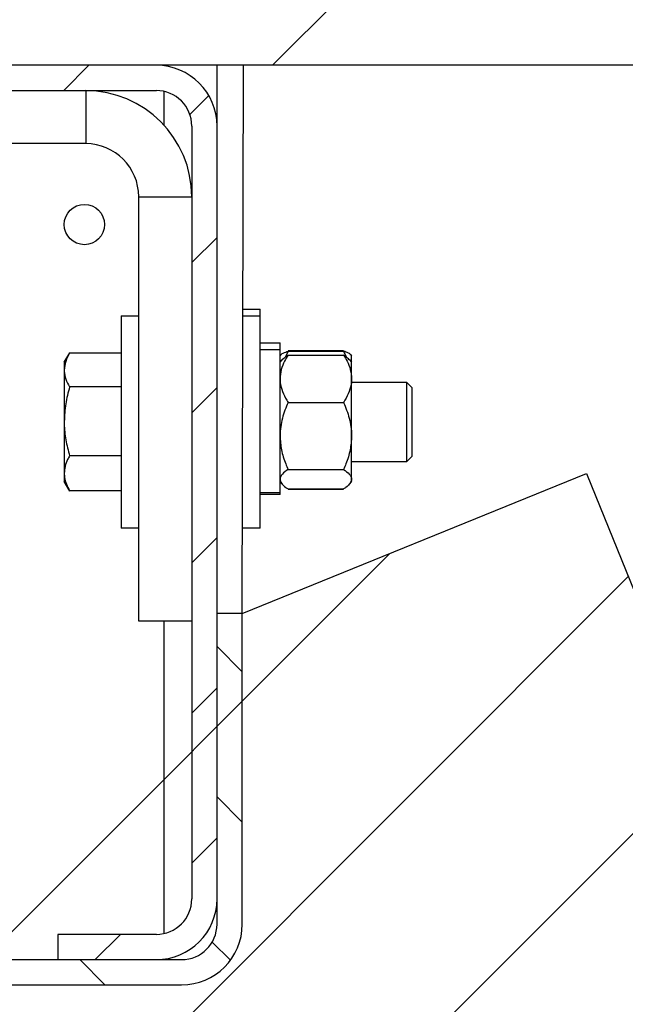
# Model space of a CAD drawing. Header units: inches. Extents: x 170 to 312, y 215 to 248.
# Tile 420 of 529: x 256.277 to 256.482, y 238.407 to 238.74. Entities that reach past the tile are written whole.
import ezdxf

# ---------------------------------------------------------------- set-up
doc = ezdxf.new("R2010")
doc.units = ezdxf.units.IN
doc.header["$LTSCALE"] = 0.25
doc.header["$MEASUREMENT"] = 0
doc.layers.add('MOTOR LH', color=7, linetype='Continuous')

msp = doc.modelspace()

# ---------------------------------------------------------------- hatches: boundary and pattern name
at = {"layer": 'MOTOR LH'}
h = msp.add_hatch(dxfattribs=at)
h.set_pattern_fill('ANSI31', color=256, style=0)
h.set_pattern_definition([(45, (64.00862364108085, -16.03129922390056), (-0.08838834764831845, 0.08838834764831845), [])])
h.paths.add_polyline_path([(256.7363025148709, 239.0029804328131), (256.6721983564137, 239.0029804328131), (256.6721983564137, 239.2401819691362), (255.9846983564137, 239.2401819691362), (255.9846983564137, 238.7245569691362), (256.0028730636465, 238.7245569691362), (256.6721983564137, 238.7245569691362), (256.6721983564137, 238.9560764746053), (256.5942316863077, 238.9560764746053)])
h = msp.add_hatch(dxfattribs=at)
h.set_pattern_fill('ANSI31', color=256, scale=0.2868852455, style=0)
h.set_pattern_definition([(45, (244.4325086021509, 235.7826082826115), (-0.02535731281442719, 0.02535731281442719), [])])
edge = h.paths.add_edge_path(flags=0)
edge.add_line((256.0085348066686, 238.6142074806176), (256.0866297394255, 238.6351329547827))
edge.add_line((256.0866297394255, 238.6351329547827), (256.088838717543, 238.6268889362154))
edge.add_line((256.088838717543, 238.6268889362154), (256.0107437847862, 238.6059634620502))
edge.add_arc((256.0054348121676, 238.6257768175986), 0.02051229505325, 180, 284.99999999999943, ccw=False)
edge.add_line((255.9849225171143, 238.6257768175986), (255.9849225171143, 238.704044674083))
edge.add_arc((256.0054348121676, 238.704044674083), 0.02051229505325, 89.99999999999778, 180, ccw=False)
edge.add_line((256.0054348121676, 238.7245569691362), (256.3230167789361, 238.7245569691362))
edge.add_arc((256.3230167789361, 238.704044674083), 0.02051229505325, -7.958078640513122e-13, 89.9999999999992, ccw=False)
edge.add_line((256.3435290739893, 238.704044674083), (256.3435290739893, 238.4429432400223))
edge.add_arc((256.3230167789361, 238.4429432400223), 0.02051229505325, 270, 360, ccw=False)
edge.add_line((256.3230167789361, 238.4224309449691), (256.2897380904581, 238.4224309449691))
edge.add_line((256.2897380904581, 238.4224309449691), (256.2897380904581, 238.4309657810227))
edge.add_line((256.2897380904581, 238.4309657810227), (256.3230167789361, 238.4309657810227))
edge.add_arc((256.3230167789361, 238.4429432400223), 0.011977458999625, 270.0000000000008, 360.0000000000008)
edge.add_line((256.3349942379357, 238.4429432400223), (256.3349942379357, 238.704044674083))
edge.add_arc((256.3230167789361, 238.704044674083), 0.011977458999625, 0, 90)
edge.add_line((256.3230167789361, 238.7160221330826), (256.0054348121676, 238.7160221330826))
edge.add_arc((256.0054348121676, 238.704044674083), 0.011977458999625, 90, 180)
edge.add_line((255.993457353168, 238.704044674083), (255.993457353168, 238.6257768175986))
edge.add_arc((256.0054348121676, 238.6257768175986), 0.011977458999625, 180, 285.0000000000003)
h = msp.add_hatch(dxfattribs=at)
h.set_pattern_fill('ANSI31', color=256, scale=0.5, style=0)
h.set_pattern_definition([(45, (244.4325086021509, 235.7826082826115), (-0.04419417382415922, 0.04419417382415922), [])])
edge = h.paths.add_edge_path()
edge.add_arc((256.6225820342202, 238.8765415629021), 0.7841030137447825, 215.5586910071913, 273.3485906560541)
edge.add_line((256.4683478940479, 238.5866457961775), (256.668382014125, 238.0937772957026))
edge.add_line((256.3520639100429, 238.5394084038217), (256.4683478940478, 238.5866457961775))
h = msp.add_hatch(dxfattribs=at)
h.set_pattern_fill('ANSI31', color=256, scale=0.2868852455, angle=90.0000000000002, style=0)
h.set_pattern_definition([(135.0000000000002, (244.4325086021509, 235.7826082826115), (-0.0253573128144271, -0.02535731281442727), [])])
edge = h.paths.add_edge_path(flags=0)
edge.add_line((256.0866297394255, 238.5302156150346), (256.0085348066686, 238.5511410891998))
edge.add_arc((256.0054348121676, 238.5395717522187), 0.011977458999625, 74.99999999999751, 180)
edge.add_line((255.993457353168, 238.5395717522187), (255.993457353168, 238.4344084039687))
edge.add_arc((256.0054348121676, 238.4344084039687), 0.011977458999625, 180, 270.0000000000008)
edge.add_line((256.0054348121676, 238.4224309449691), (256.3315516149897, 238.4224309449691))
edge.add_arc((256.3315516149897, 238.4344084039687), 0.011977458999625, 270.0000000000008, 360.0000000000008)
edge.add_line((256.3435290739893, 238.4344084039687), (256.3435290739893, 238.5394084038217))
edge.add_line((256.3435290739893, 238.5394084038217), (256.3520639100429, 238.5394084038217))
edge.add_line((256.3520639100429, 238.5394084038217), (256.3520639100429, 238.4344084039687))
edge.add_arc((256.3315516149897, 238.4344084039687), 0.02051229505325, 270, 360, ccw=False)
edge.add_line((256.3315516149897, 238.4138961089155), (256.0054348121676, 238.4138961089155))
edge.add_arc((256.0054348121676, 238.4344084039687), 0.02051229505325, 180, 270, ccw=False)
edge.add_line((255.9849225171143, 238.4344084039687), (255.9849225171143, 238.5395717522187))
edge.add_arc((256.0054348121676, 238.5395717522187), 0.02051229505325, 74.99999999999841, 180, ccw=False)
edge.add_line((256.0107437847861, 238.5593851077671), (256.088838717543, 238.5384596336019))
edge.add_line((256.088838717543, 238.5384596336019), (256.0866297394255, 238.5302156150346))

# ---------------------------------------------------------------- linework, layer by layer
for p, q in [((256.6721983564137, 238.7245569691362), (255.9846983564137, 238.7245569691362)), ((256.3255987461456, 238.7245569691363), (256.3255987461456, 238.7243938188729)), ((256.3435290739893, 238.4344084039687), (256.3435290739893, 238.7245569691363)), ((256.3520639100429, 238.5394084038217), (256.3524942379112, 238.7245569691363)), ((256.0054348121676, 238.7160221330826), (256.3230167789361, 238.7160221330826)), ((256.2991335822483, 238.7160221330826), (256.2991335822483, 238.6980918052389)), ((256.3255987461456, 238.7157405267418), (256.3255987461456, 238.7043602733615)), ((256.3349942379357, 238.704044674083), (256.3349942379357, 238.4429432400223)), ((256.2991335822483, 238.6980918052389), (256.0689394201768, 238.6980918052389)), ((256.317063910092, 238.6801614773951), (256.3349942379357, 238.6801614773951)), ((256.317063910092, 238.5367188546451), (256.317063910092, 238.6801614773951)), ((256.3111110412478, 238.6399258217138), (256.317063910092, 238.6399258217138)), ((256.3111110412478, 238.6399258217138), (256.3111110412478, 238.5682045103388)), ((256.3521308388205, 238.6421671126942), (256.3580837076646, 238.6421671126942)), ((256.3521308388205, 238.6399258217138), (256.3580837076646, 238.6399258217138)), ((256.3580837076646, 238.5682045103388), (256.3580837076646, 238.6421671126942)), ((256.3580837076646, 238.6307992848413), (256.3648255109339, 238.6307992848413)), ((256.3648255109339, 238.5795723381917), (256.3648255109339, 238.6307992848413)), ((256.2918897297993, 238.6242188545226), (256.2937686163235, 238.6274731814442)), ((256.3111110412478, 238.6273354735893), (256.2936897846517, 238.6273354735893)), ((256.3580837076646, 238.6285579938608), (256.3648255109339, 238.6285579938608)), ((256.3648255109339, 238.6264601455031), (256.3650742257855, 238.6267484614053)), ((256.3650742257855, 238.6267484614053), (256.3651501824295, 238.6268365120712)), ((256.3675150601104, 238.6279808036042), (256.3666762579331, 238.6260869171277)), ((256.3675150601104, 238.6282191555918), (256.3863060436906, 238.6282191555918)), ((256.3675150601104, 238.6279808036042), (256.3863060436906, 238.6279808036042)), ((256.3675150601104, 238.6266930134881), (256.3863060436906, 238.6266930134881)), ((256.3863060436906, 238.6279808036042), (256.387144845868, 238.6260869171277)), ((256.3886709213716, 238.6268365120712), (256.3887468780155, 238.6267484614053)), ((256.3887468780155, 238.6267484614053), (256.3889955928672, 238.6264601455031)), ((256.3889955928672, 238.5839114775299), (256.3889955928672, 238.6264601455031)), ((256.2918897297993, 238.6242188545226), (256.2918897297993, 238.5839114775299)), ((256.3648255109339, 238.6242188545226), (256.3656032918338, 238.6251204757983)), ((256.3882178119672, 238.6251204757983), (256.3889955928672, 238.6242188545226)), ((256.3889955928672, 238.6175129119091), (256.4075857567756, 238.6175129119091)), ((256.4075857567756, 238.6175129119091), (256.4093644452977, 238.615734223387)), ((256.4075857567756, 238.6175129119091), (256.4075857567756, 238.5906174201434)), ((256.3111110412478, 238.6159021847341), (256.2936897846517, 238.6159021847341)), ((256.4093644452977, 238.615734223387), (256.4093644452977, 238.5923961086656)), ((256.3675150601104, 238.6106720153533), (256.3863060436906, 238.6106720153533)), ((256.3111110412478, 238.592631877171), (256.2936897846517, 238.592631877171)), ((256.4075857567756, 238.5906174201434), (256.3889955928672, 238.5906174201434)), ((256.4093644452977, 238.5923961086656), (256.4075857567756, 238.5906174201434)), ((256.3520639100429, 238.5394084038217), (256.4683478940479, 238.5866457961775)), ((256.3675150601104, 238.5880441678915), (256.3863060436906, 238.5880441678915)), ((256.4683478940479, 238.5866457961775), (256.668382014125, 238.0937772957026)), ((256.2937686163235, 238.5806571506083), (256.2918897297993, 238.5839114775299)), ((256.3656032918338, 238.5830098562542), (256.3648255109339, 238.5839114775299)), ((256.3889955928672, 238.5839114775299), (256.3882178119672, 238.5830098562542)), ((256.3111110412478, 238.5807948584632), (256.2936897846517, 238.5807948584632)), ((256.3648255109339, 238.5800893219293), (256.3580837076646, 238.5800893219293)), ((256.3675150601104, 238.5814373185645), (256.3863060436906, 238.5814373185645)), ((256.3675150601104, 238.5814191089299), (256.3863060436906, 238.5814191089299)), ((256.3648255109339, 238.5796014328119), (256.3580837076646, 238.5796014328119)), ((256.3648255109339, 238.5795723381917), (256.3580837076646, 238.5795723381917)), ((256.317063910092, 238.5682045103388), (256.3111110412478, 238.5682045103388)), ((256.3580837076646, 238.5682045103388), (256.3521308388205, 238.5682045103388)), ((256.3349942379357, 238.5367188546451), (256.317063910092, 238.5367188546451)), ((256.3255987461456, 238.5367188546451), (256.3255987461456, 238.4312473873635)), ((256.3520639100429, 238.5394084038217), (256.3435290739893, 238.5394084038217)), ((256.3520639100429, 238.4344084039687), (256.3520639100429, 238.5394084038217)), ((256.3230167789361, 238.4309657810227), (256.2897380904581, 238.4309657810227)), ((256.2897380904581, 238.4309657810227), (256.2897380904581, 238.4224309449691)), ((256.0054348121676, 238.4224309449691), (256.3315516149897, 238.4224309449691)), ((256.0054348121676, 238.4138961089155), (256.3315516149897, 238.4138961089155))]:
    msp.add_line(p, q, dxfattribs=at)
msp.add_circle((256.29870325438, 238.670765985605), 0.006813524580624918, dxfattribs=at)
for centre, radius, start, end in [((256.3230167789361, 238.704044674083), 0.0205122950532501, 0, 90), ((256.2991335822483, 238.6801614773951), 0.03586065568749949, 0, 90), ((256.3230167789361, 238.704044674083), 0.01197745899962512, 0, 90), ((256.2991335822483, 238.6801614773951), 0.01793032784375, 0, 90), ((256.3230167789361, 238.4429432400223), 0.01197745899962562, 270, 0), ((256.3230167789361, 238.4429432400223), 0.02051229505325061, 270, 359.9999999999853), ((256.3315516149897, 238.4344084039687), 0.0205122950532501, 270, 359.9999999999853), ((256.3315516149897, 238.4344084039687), 0.01197745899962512, 270, 0), ((256.6225820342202, 238.8765415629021), 0.7841030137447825, 215.5586910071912, 273.3485906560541)]:
    msp.add_arc(centre, radius, start, end, dxfattribs=at)
for points, knots in [([(256.2936897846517, 238.6273354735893), (256.2931866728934, 238.6264070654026), (256.2921712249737, 238.6245332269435), (256.2919841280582, 238.6225961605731), (256.2918897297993, 238.6216188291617)], [0, 0, 0, 0, 0.4954579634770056, 1, 1, 1, 1]), ([(256.3675150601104, 238.6266930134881), (256.3671154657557, 238.6260147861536), (256.366170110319, 238.624410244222), (256.3650801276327, 238.6217362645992), (256.3649110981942, 238.6197090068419), (256.3648255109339, 238.6186825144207)], [0, 0, 0, 0, 0.2654853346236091, 0.6280819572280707, 1, 1, 1, 1]), ([(256.3651393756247, 238.6266922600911), (256.3651871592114, 238.6267818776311), (256.3653697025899, 238.6271242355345), (256.3663496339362, 238.6275532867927), (256.3672512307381, 238.6278840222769), (256.3675150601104, 238.6279808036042)], [0, 0, 0, 0, 0.2005267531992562, 0.7660544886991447, 1, 1, 1, 1]), ([(256.3656466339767, 238.6250830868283), (256.3659691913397, 238.6254402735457), (256.3664650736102, 238.6259893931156), (256.3672431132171, 238.6265107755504), (256.3675150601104, 238.6266930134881)], [0, 0, 0, 0, 0.6504716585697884, 1, 1, 1, 1]), ([(256.3886817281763, 238.6266922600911), (256.3886339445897, 238.6267818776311), (256.3884514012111, 238.6271242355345), (256.3874714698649, 238.6275532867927), (256.3865698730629, 238.6278840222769), (256.3863060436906, 238.6279808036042)], [0, 0, 0, 0, 0.200526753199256, 0.7660544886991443, 1, 1, 1, 1]), ([(256.3863060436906, 238.6266930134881), (256.3867056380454, 238.6260147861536), (256.3876509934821, 238.624410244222), (256.3887409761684, 238.6217362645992), (256.3889100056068, 238.6197090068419), (256.3889955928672, 238.6186825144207)], [0, 0, 0, 0, 0.2654853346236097, 0.6280819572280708, 1, 1, 1, 1]), ([(256.3881744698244, 238.6250830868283), (256.3878519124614, 238.6254402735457), (256.3873560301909, 238.6259893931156), (256.386577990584, 238.6265107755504), (256.3863060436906, 238.6266930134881)], [0, 0, 0, 0, 0.6504716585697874, 1, 1, 1, 1]), ([(256.2918897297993, 238.6216188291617), (256.2918918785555, 238.6214833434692), (256.2919081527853, 238.6204572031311), (256.2923012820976, 238.6185224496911), (256.293224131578, 238.6167809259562), (256.2936897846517, 238.6159021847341)], [0, 0, 0, 0, 0.07008112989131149, 0.530779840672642, 1, 1, 1, 1]), ([(256.3648255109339, 238.6186825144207), (256.3648283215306, 238.6185008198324), (256.3648468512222, 238.6173029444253), (256.3652865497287, 238.6150658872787), (256.3663616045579, 238.6125890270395), (256.367228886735, 238.6111476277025), (256.3675150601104, 238.6106720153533)], [0, 0, 0, 0, 0.06588387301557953, 0.4343589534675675, 0.8133578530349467, 1, 1, 1, 1]), ([(256.3889955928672, 238.6186825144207), (256.3889927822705, 238.6185008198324), (256.3889742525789, 238.6173029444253), (256.3885345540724, 238.6150658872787), (256.3874594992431, 238.6125890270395), (256.3865922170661, 238.6111476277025), (256.3863060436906, 238.6106720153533)], [0, 0, 0, 0, 0.06588387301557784, 0.4343589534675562, 0.8133578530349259, 1, 1, 1, 1]), ([(256.2936897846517, 238.6159021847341), (256.2931866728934, 238.614012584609), (256.2921712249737, 238.6101987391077), (256.2919841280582, 238.6062562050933), (256.2918897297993, 238.6042670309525)], [0, 0, 0, 0, 0.4954579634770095, 1, 1, 1, 1]), ([(256.3675150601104, 238.6106720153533), (256.3668091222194, 238.608914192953), (256.3653715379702, 238.6053345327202), (256.3648307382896, 238.6014220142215), (256.3648256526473, 238.5994140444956), (256.3648255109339, 238.5993580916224)], [0, 0, 0, 0, 0.4839977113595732, 0.9856213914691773, 1, 1, 1, 1]), ([(256.3863060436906, 238.6106720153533), (256.3870119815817, 238.608914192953), (256.3884495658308, 238.6053345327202), (256.3889903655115, 238.6014220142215), (256.3889954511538, 238.5994140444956), (256.3889955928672, 238.5993580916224)], [0, 0, 0, 0, 0.4839977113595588, 0.9856213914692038, 1, 1, 1, 1]), ([(256.2918897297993, 238.6042670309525), (256.2918918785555, 238.6039912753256), (256.2919081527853, 238.6019027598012), (256.2923012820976, 238.5979649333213), (256.293224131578, 238.5944203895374), (256.2936897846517, 238.592631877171)], [0, 0, 0, 0, 0.07008112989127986, 0.5307798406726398, 1, 1, 1, 1]), ([(256.3648255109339, 238.5993580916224), (256.364927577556, 238.5977765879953), (256.3651353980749, 238.5945564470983), (256.3663402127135, 238.5908068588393), (256.3672490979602, 238.5886695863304), (256.3675150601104, 238.5880441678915)], [0, 0, 0, 0, 0.4057211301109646, 0.8260994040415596, 1, 1, 1, 1]), ([(256.3889955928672, 238.5993580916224), (256.388893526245, 238.5977765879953), (256.3886857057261, 238.5945564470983), (256.3874808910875, 238.5908068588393), (256.3865720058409, 238.5886695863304), (256.3863060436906, 238.5880441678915)], [0, 0, 0, 0, 0.4057211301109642, 0.826099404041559, 1, 1, 1, 1]), ([(256.2936897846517, 238.592631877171), (256.293464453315, 238.5922133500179), (256.2928347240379, 238.5910437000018), (256.2920740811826, 238.5890716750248), (256.2919514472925, 238.5875028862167), (256.2918897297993, 238.5867133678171)], [0, 0, 0, 0, 0.2167803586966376, 0.6058320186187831, 1, 1, 1, 1]), ([(256.2918897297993, 238.5867133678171), (256.2919104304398, 238.5862394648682), (256.2919979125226, 238.5842367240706), (256.292957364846, 238.582284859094), (256.2936897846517, 238.5807948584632)], [0, 0, 0, 0, 0.2366272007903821, 1, 1, 1, 1]), ([(256.3675150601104, 238.5880441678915), (256.3668091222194, 238.5875309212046), (256.3653715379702, 238.5864857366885), (256.3648307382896, 238.5853433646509), (256.3648256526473, 238.5847570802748), (256.3648255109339, 238.584740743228)], [0, 0, 0, 0, 0.4839977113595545, 0.985621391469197, 0.9999999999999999, 0.9999999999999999, 0.9999999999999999, 0.9999999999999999]), ([(256.3863060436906, 238.5880441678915), (256.3870119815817, 238.5875309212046), (256.3884495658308, 238.5864857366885), (256.3889903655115, 238.5853433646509), (256.3889954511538, 238.5847570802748), (256.3889955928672, 238.584740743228)], [0, 0, 0, 0, 0.4839977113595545, 0.985621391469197, 1, 1, 1, 1]), ([(256.3648255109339, 238.584740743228), (256.364927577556, 238.584278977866), (256.3651353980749, 238.5833387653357), (256.3663402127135, 238.5822439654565), (256.3672490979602, 238.5816199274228), (256.3675150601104, 238.5814373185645)], [0, 0, 0, 0, 0.4057211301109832, 0.8260994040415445, 1, 1, 1, 1]), ([(256.3889955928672, 238.584740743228), (256.388893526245, 238.584278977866), (256.3886857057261, 238.5833387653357), (256.3874808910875, 238.5822439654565), (256.3865720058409, 238.5816199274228), (256.3863060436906, 238.5814373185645)], [0, 0, 0, 0, 0.4057211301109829, 0.8260994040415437, 1, 1, 1, 1])]:
    msp.add_open_spline(points, degree=3, knots=knots, dxfattribs=at)

doc.saveas('drawing.dxf')
